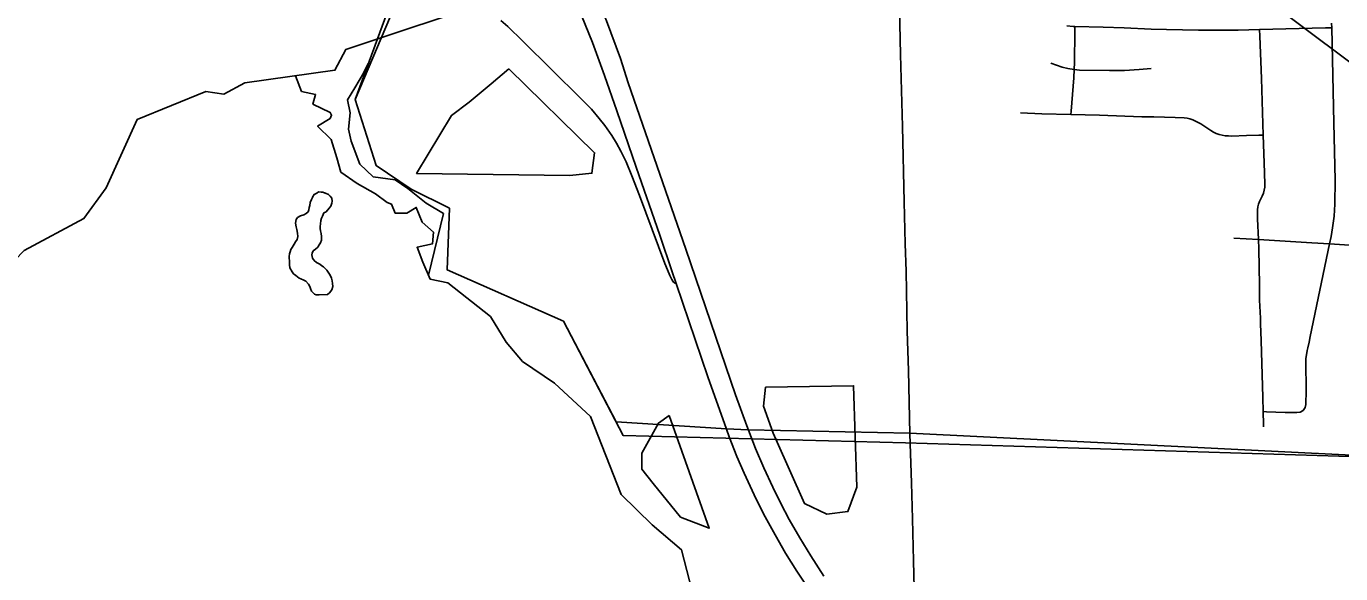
# Model space of a CAD drawing. Extents: x 0 to 34, y 0 to 22.
# Drawn here: x 7.515 to 8.192, y 15.545 to 15.827 of the extents above; entities that cross this region are included whole.
import ezdxf

# ---------------------------------------------------------------- set-up
doc = ezdxf.new("R2010")
doc.units = 0
for name, color, linetype in [('GM_X_City_Street', 7, 'Continuous'), ('GM_X_Corporation', 7, 'Continuous'), ('GM_X_County_Road', 7, 'Continuous'), ('GM_X_Interchange_Ramps', 7, 'Continuous'), ('GM_X_Minor_Lake', 7, 'Continuous'), ('GM_X_Minor_River', 7, 'Continuous'), ('GM_X_State_Route', 7, 'Continuous'), ('SH_Text', 7, 'Continuous')]:
    doc.layers.add(name, color=color, linetype=linetype)

msp = doc.modelspace()

# ---------------------------------------------------------------- linework, layer by layer
at = {"layer": 'GM_X_City_Street'}
for points in [[(8.05118, 15.82761), (8.05432, 15.82741), (8.0552, 15.82739), (8.06983, 15.82698), (8.08068, 15.82674), (8.09464, 15.826), (8.10244, 15.8258), (8.11892, 15.8254), (8.13941, 15.82554), (8.15043, 15.82581), (8.18439, 15.82665), (8.18759, 15.82673)], [(8.05485, 15.80514), (8.055, 15.80885), (8.05517, 15.8246), (8.0552, 15.82739)], [(8.15247, 15.62114), (8.15251, 15.6223), (8.15228, 15.62891), (8.15203, 15.63616), (8.15123, 15.66556), (8.15093, 15.6741), (8.15089, 15.67702), (8.15043, 15.68636), (8.15043, 15.691), (8.15034, 15.69412), (8.14995, 15.71276), (8.14978, 15.71762), (8.14939, 15.72829), (8.14934, 15.7329), (8.1495, 15.73439), (8.14984, 15.73585), (8.15037, 15.73723), (8.1518, 15.73999), (8.15238, 15.74148), (8.15282, 15.74304), (8.15304, 15.74462), (8.15312, 15.74621), (8.1527, 15.75711), (8.15225, 15.77136), (8.15133, 15.80056), (8.15055, 15.8223), (8.15043, 15.82581)], [(8.15228, 15.62891), (8.15406, 15.62885), (8.16366, 15.62852), (8.16965, 15.62844), (8.17131, 15.62868), (8.17283, 15.62954), (8.17383, 15.63096), (8.17418, 15.63253), (8.17426, 15.63403), (8.17433, 15.63823), (8.17428, 15.65608), (8.1749, 15.66047), (8.17532, 15.66182), (8.17603, 15.66465), (8.17648, 15.66754), (8.18649, 15.71537), (8.18726, 15.71906), (8.188, 15.72356), (8.18877, 15.72966), (8.1891, 15.73577), (8.18927, 15.74815), (8.18859, 15.77773), (8.18759, 15.82673), (8.18754, 15.82908)], [(8.04296, 15.80841), (8.04877, 15.80647), (8.05172, 15.80567), (8.05485, 15.80514)], [(8.05327, 15.78201), (8.05339, 15.78371), (8.05468, 15.80098), (8.05485, 15.80514)], [(8.05485, 15.80514), (8.05772, 15.80488), (8.07311, 15.80463), (8.0808, 15.80473), (8.08847, 15.80514), (8.09458, 15.80575)], [(8.02731, 15.78287), (8.03823, 15.78237), (8.05327, 15.78201)], [(8.05327, 15.78201), (8.0679, 15.78165), (8.08976, 15.78075), (8.09602, 15.78076), (8.10693, 15.78054), (8.11157, 15.78027), (8.11307, 15.78005), (8.11454, 15.77969), (8.11597, 15.77919), (8.11737, 15.77858), (8.12008, 15.77712), (8.12529, 15.77371), (8.12667, 15.7729), (8.12812, 15.77222), (8.12962, 15.77169), (8.13117, 15.77131), (8.13276, 15.77107), (8.13435, 15.77095), (8.13593, 15.77092), (8.14376, 15.77118), (8.14996, 15.77131), (8.15225, 15.77136)], [(8.13713, 15.7183), (8.14978, 15.71762), (8.17729, 15.71594), (8.18649, 15.71537), (8.19423, 15.71485), (8.20168, 15.71455), (8.2147, 15.71388), (8.22078, 15.71355), (8.23765, 15.71264), (8.25223, 15.71182), (8.2585, 15.71141), (8.26276, 15.71113), (8.27455, 15.71045), (8.28602, 15.70978), (8.29629, 15.7093), (8.31114, 15.70846)]]:
    msp.add_lwpolyline(points, dxfattribs=at)
at = {"layer": 'GM_X_Corporation'}
for points in [[(8.2359, 15.6045), (7.9702, 15.61776), (7.88706, 15.61958), (7.87579, 15.62011), (7.81897, 15.62363), (7.79179, 15.67547), (7.73198, 15.7019), (7.73311, 15.73366), (7.71337, 15.74355), (7.69533, 15.75572), (7.6845, 15.78976), (7.70444, 15.84401)], [(7.70444, 15.84401), (7.6845, 15.78976), (7.69533, 15.75572), (7.71337, 15.74355), (7.73311, 15.73366), (7.73198, 15.7019), (7.79179, 15.67547), (7.81897, 15.62363), (7.87579, 15.62011), (7.88706, 15.61958), (7.9702, 15.61776), (8.2359, 15.6045)], [(7.70708, 15.84302), (7.6845, 15.78976), (7.69533, 15.75572), (7.71337, 15.74355), (7.73311, 15.73366), (7.73198, 15.7019), (7.79179, 15.67547), (7.82268, 15.61654), (7.96806, 15.61283), (8.2359, 15.6045)]]:
    msp.add_lwpolyline(points, dxfattribs=at)
at = {"layer": 'GM_X_County_Road'}
for points in [[(7.97031, 15.61748), (7.96957, 15.65017), (7.96897, 15.67033), (7.96837, 15.70134), (7.96793, 15.71529), (7.96742, 15.73699), (7.96657, 15.77576), (7.96554, 15.81298), (7.96517, 15.82848), (7.96497, 15.83656)], [(7.97467, 15.45501), (7.97438, 15.46701), (7.97398, 15.48377), (7.97384, 15.48969), (7.97351, 15.49601), (7.97211, 15.55193), (7.9717, 15.57364), (7.97113, 15.59228), (7.97031, 15.61748)]]:
    msp.add_lwpolyline(points, dxfattribs=at)
at = {"layer": 'GM_X_Interchange_Ramps'}
msp.add_lwpolyline([(7.75961, 15.83046), (7.76312, 15.82739), (7.77099, 15.81987), (7.80082, 15.79029), (7.80621, 15.78468), (7.81031, 15.78), (7.81322, 15.77636), (7.81679, 15.77126), (7.81921, 15.76728), (7.82145, 15.76319), (7.82412, 15.75757), (7.82715, 15.75041), (7.83104, 15.74024), (7.84398, 15.70522), (7.84624, 15.69983), (7.84662, 15.69897), (7.84727, 15.69769), (7.84769, 15.69701), (7.84826, 15.69607), (7.84859, 15.69565), (7.84904, 15.69526), (7.84939, 15.6951), (7.84998, 15.69491)], dxfattribs=at)
at = {"layer": 'GM_X_Minor_Lake'}
for points in [[(7.75456, 15.7978), (7.74325, 15.78832), (7.73426, 15.78154), (7.71616, 15.75162), (7.79509, 15.75064), (7.80651, 15.75169), (7.80792, 15.76233), (7.76373, 15.80547)], [(7.76373, 15.80547), (7.75456, 15.7978)], [(7.66929, 15.74152), (7.6691, 15.74152), (7.66796, 15.74191), (7.66701, 15.74191), (7.66568, 15.74212), (7.66473, 15.74155), (7.66339, 15.7408), (7.66262, 15.73948), (7.66251, 15.73922)], [(7.66251, 15.73922), (7.66204, 15.73815), (7.66146, 15.73663), (7.66126, 15.73511), (7.66087, 15.73416), (7.66067, 15.73283), (7.66028, 15.73188), (7.65932, 15.73094), (7.65818, 15.73038), (7.65646, 15.72982), (7.65493, 15.72888), (7.65416, 15.72794), (7.65377, 15.72604), (7.65414, 15.72413), (7.65451, 15.7228), (7.65487, 15.72089), (7.65505, 15.71918), (7.65466, 15.71766), (7.65389, 15.71634), (7.65312, 15.7152), (7.65216, 15.7135), (7.65139, 15.71236), (7.651, 15.71122), (7.6508, 15.71027), (7.6506, 15.70875), (7.65059, 15.7078), (7.65077, 15.70685), (7.65077, 15.70571), (7.65076, 15.70457), (7.65094, 15.70304), (7.65206, 15.70094), (7.65282, 15.69998), (7.65395, 15.69902), (7.65565, 15.69768), (7.6566, 15.69729), (7.65812, 15.69671), (7.65906, 15.69613), (7.66057, 15.6946), (7.66114, 15.69345), (7.66151, 15.69231), (7.66207, 15.69097), (7.66358, 15.68944), (7.66453, 15.68905), (7.66605, 15.68904), (7.67023, 15.6892), (7.67138, 15.69014), (7.67254, 15.69165), (7.67312, 15.69336), (7.67294, 15.69488), (7.67276, 15.69622), (7.67239, 15.69774), (7.67164, 15.69927), (7.6707, 15.7008), (7.66995, 15.70176), (7.66825, 15.70348), (7.6673, 15.70406), (7.66636, 15.70483), (7.66465, 15.70579), (7.66352, 15.70675), (7.66257, 15.7079), (7.66221, 15.70961), (7.6624, 15.71056), (7.66298, 15.7117), (7.66413, 15.71264), (7.66528, 15.71359), (7.66605, 15.71491), (7.66663, 15.71586), (7.66721, 15.71718), (7.66722, 15.71909), (7.66704, 15.72061), (7.66667, 15.72213), (7.66649, 15.72328), (7.6665, 15.72423), (7.6667, 15.72575), (7.66691, 15.72746), (7.66729, 15.7286), (7.66768, 15.72955), (7.66845, 15.73125), (7.6696, 15.73181), (7.67114, 15.7337), (7.6721, 15.73484), (7.67249, 15.73636), (7.67268, 15.73731), (7.6725, 15.73883), (7.67175, 15.73998), (7.67081, 15.74075), (7.66929, 15.74152)], [(7.89585, 15.64144), (7.89483, 15.63175), (7.89986, 15.61782), (7.90127, 15.61465)], [(7.90127, 15.61465), (7.91595, 15.58155), (7.92751, 15.57614), (7.93836, 15.57739), (7.94302, 15.58991), (7.94132, 15.64223), (7.89585, 15.64144)], [(7.84629, 15.62698), (7.84074, 15.62303), (7.83226, 15.6075), (7.8322, 15.59932), (7.83814, 15.59192)], [(7.83814, 15.59192), (7.85217, 15.57443), (7.86697, 15.56881), (7.84629, 15.62698)]]:
    msp.add_lwpolyline(points, dxfattribs=at)
at = {"layer": 'GM_X_Minor_River'}
for points in [[(8.01966, 15.97823), (8.01266, 15.97857), (8.00668, 15.96664), (7.99477, 15.95094), (7.96697, 15.92129), (7.9406, 15.90551), (7.75772, 15.84166), (7.67973, 15.81543), (7.67414, 15.80482), (7.62768, 15.79833), (7.61698, 15.79252), (7.60767, 15.79392), (7.57218, 15.77935), (7.55633, 15.74428), (7.5448, 15.72839), (7.51405, 15.71189), (7.49469, 15.69206), (7.49251, 15.67914), (7.48234, 15.66838), (7.46895, 15.63234), (7.45681, 15.61018), (7.45313, 15.60184), (7.4586, 15.46712)], [(7.72233, 15.69915), (7.73008, 15.73097), (7.72118, 15.73637), (7.71173, 15.74386), (7.7051, 15.74828), (7.69389, 15.74989), (7.6869, 15.75641), (7.68242, 15.76824), (7.68114, 15.77453), (7.68196, 15.78289), (7.68068, 15.78956), (7.68434, 15.79581), (7.68877, 15.80338), (7.69128, 15.80831)], [(7.65383, 15.80199), (7.65694, 15.79392), (7.66415, 15.79235), (7.66278, 15.78741), (7.67169, 15.78297), (7.67244, 15.78163), (7.67167, 15.77992), (7.66517, 15.77598), (7.67216, 15.76908), (7.67513, 15.75973), (7.67717, 15.7523), (7.6855, 15.74653), (7.69497, 15.74113), (7.70102, 15.73671), (7.7033, 15.73574), (7.70516, 15.73116), (7.71125, 15.73111), (7.71603, 15.73412), (7.71902, 15.72649), (7.72487, 15.72131), (7.72445, 15.71542), (7.71645, 15.71357), (7.71943, 15.70594), (7.72317, 15.69716), (7.73229, 15.69519), (7.75422, 15.67791), (7.7623, 15.66472), (7.77079, 15.65476), (7.78726, 15.6436), (7.80577, 15.62634), (7.82164, 15.58627), (7.8375, 15.57055), (7.85262, 15.55769), (7.85817, 15.53634)]]:
    msp.add_lwpolyline(points, dxfattribs=at)
at = {"layer": 'GM_X_State_Route'}
for points in [[(7.81143, 15.83644), (7.81401, 15.8302), (7.82117, 15.81084), (7.82521, 15.7984), (7.85483, 15.71265), (7.88049, 15.6376), (7.88631, 15.6215), (7.88717, 15.61931), (7.89084, 15.6099), (7.89511, 15.59987), (7.89966, 15.58997), (7.90378, 15.58158), (7.90815, 15.57332), (7.91354, 15.56385), (7.91922, 15.55455), (7.92599, 15.54409)], [(7.80109, 15.83308), (7.80689, 15.81905), (7.81307, 15.80213), (7.8193, 15.78396), (7.8293, 15.75495), (7.84156, 15.71977), (7.84791, 15.70095), (7.84998, 15.69491), (7.86618, 15.64685), (7.8759, 15.61984)], [(7.8759, 15.61984), (7.87728, 15.61598), (7.88122, 15.60585), (7.88485, 15.59727), (7.89007, 15.58601), (7.89496, 15.5763), (7.90085, 15.56536), (7.90627, 15.55594), (7.912, 15.5467), (7.91888, 15.53637), (7.92516, 15.5275), (7.93262, 15.51756), (7.94032, 15.50781), (7.95222, 15.49346), (7.97438, 15.46701), (7.98516, 15.45414), (8.01027, 15.42448), (8.0382, 15.39109), (8.04204, 15.38653), (8.07826, 15.34355), (8.12823, 15.28402), (8.17322, 15.23045), (8.18461, 15.21678), (8.20128, 15.19709)]]:
    msp.add_lwpolyline(points, dxfattribs=at)
at = {"layer": 'SH_Text'}
msp.add_lwpolyline([(6.36862, 17.17654), (9.3797, 15.22429), (9.3797, 14.92419)], close=True, dxfattribs=at)

doc.saveas('drawing.dxf')
